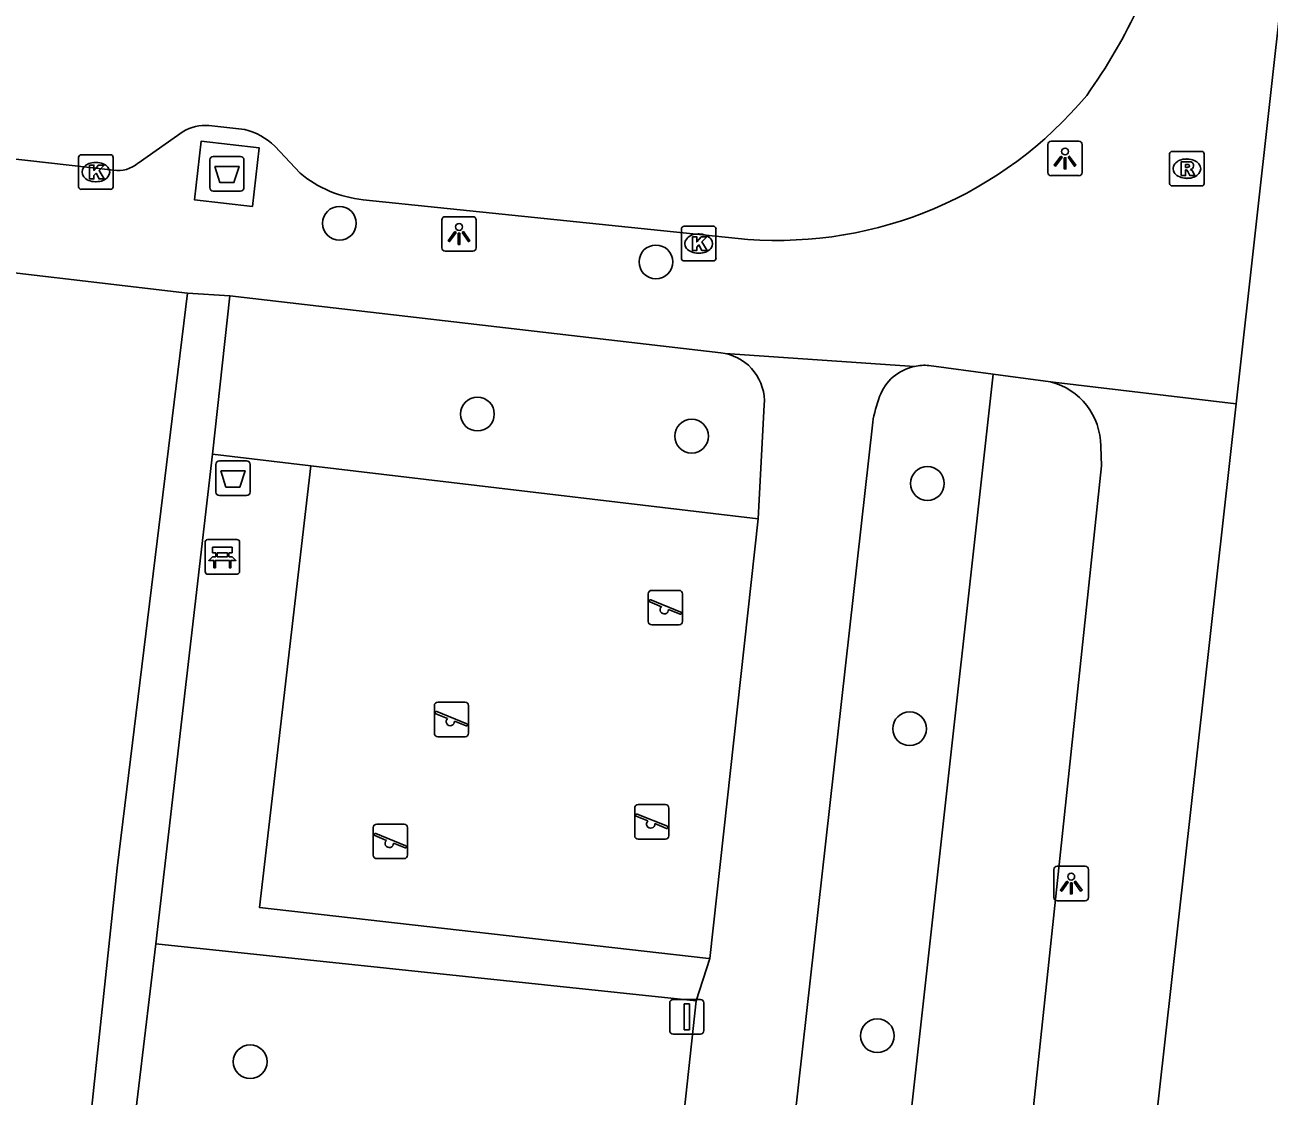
# Model space of a CAD drawing. Extents: x 162026 to 163499, y 387297 to 388169.
# Drawn here: x 162426.51 to 162462.54, y 387974.77 to 388005.77 of the extents above; entities that cross this region are included whole.
import ezdxf

# ---------------------------------------------------------------- set-up
doc = ezdxf.new("R2010")
doc.units = 0
for name, color, linetype in [('IMGEO_Afval_apart_plaats', 7, 'Continuous'), ('IMGEO_Afvalbak', 7, 'Continuous'), ('IMGEO_Bank', 7, 'Continuous'), ('IMGEO_Boom', 7, 'Continuous'), ('IMGEO_Groenvoorziening', 7, 'Continuous'), ('IMGEO_Kolk', 7, 'Continuous'), ('IMGEO_Lichtpunt', 7, 'Continuous'), ('IMGEO_Rijbaan_lokaal_open', 7, 'Continuous'), ('IMGEO_Rioolput', 7, 'Continuous'), ('IMGEO_Speelvoorziening', 7, 'Continuous'), ('IMGEO_Verkeersbordpaal', 7, 'Continuous'), ('IMGEO_Voetpad_gesloten', 7, 'Continuous'), ('IMGEO_Voetpad_open', 7, 'Continuous')]:
    doc.layers.add(name, color=color, linetype=linetype)

msp = doc.modelspace()

# ---------------------------------------------------------------- linework, layer by layer
at = {"layer": 'IMGEO_Afval_apart_plaats'}
for p, q in [((162431.863, 388001.061), (162431.863, 388001.861)), ((162431.863, 388001.861), (162431.863, 388001.061)), ((162431.963, 388001.961), (162432.753, 388001.961)), ((162432.753, 388001.961), (162431.963, 388001.961)), ((162432.853, 388001.861), (162432.853, 388001.061)), ((162432.853, 388001.061), (162432.853, 388001.861)), ((162432.753, 388000.961), (162431.963, 388000.961)), ((162431.963, 388000.961), (162432.753, 388000.961))]:
    msp.add_line(p, q, dxfattribs=at)
msp.add_lwpolyline([(162432.006, 388001.675), (162432.71, 388001.675), (162432.561, 388001.205), (162432.155, 388001.205), (162432.006, 388001.675)], dxfattribs=at)
for centre, start, end in [((162431.963, 388001.861), 90, 180), ((162431.963, 388001.861), 90, 180), ((162432.753, 388001.861), 0, 90), ((162432.753, 388001.861), 360, 90), ((162431.963, 388001.061), 180, 270), ((162431.963, 388001.061), 180, 270), ((162432.753, 388001.061), 270, 0), ((162432.753, 388001.061), 270, 0)]:
    msp.add_arc(centre, 0.1, start, end, dxfattribs=at)
at = {"layer": 'IMGEO_Afvalbak'}
for p, q in [((162432.14, 387993.151), (162432.93, 387993.151)), ((162432.93, 387993.151), (162432.14, 387993.151)), ((162432.04, 387992.251), (162432.04, 387993.051)), ((162432.04, 387993.051), (162432.04, 387992.251)), ((162433.03, 387993.051), (162433.03, 387992.251)), ((162433.03, 387992.251), (162433.03, 387993.051)), ((162432.93, 387992.151), (162432.14, 387992.151)), ((162432.14, 387992.151), (162432.93, 387992.151))]:
    msp.add_line(p, q, dxfattribs=at)
msp.add_lwpolyline([(162432.183, 387992.865), (162432.887, 387992.865), (162432.738, 387992.395), (162432.332, 387992.395), (162432.183, 387992.865)], dxfattribs=at)
for centre, start, end in [((162432.14, 387993.051), 90, 180), ((162432.14, 387993.051), 90, 180), ((162432.93, 387993.051), 0, 90), ((162432.93, 387993.051), 360, 90), ((162432.14, 387992.251), 180, 270), ((162432.14, 387992.251), 180, 270), ((162432.93, 387992.251), 270, 0), ((162432.93, 387992.251), 270, 0)]:
    msp.add_arc(centre, 0.1, start, end, dxfattribs=at)
at = {"layer": 'IMGEO_Bank'}
for p, q in [((162431.727, 387989.948), (162431.727, 387990.789)), ((162431.727, 387990.789), (162431.727, 387989.948)), ((162431.802, 387990.873), (162432.643, 387990.873)), ((162432.643, 387990.873), (162431.802, 387990.873)), ((162432.727, 387990.798), (162432.727, 387989.957)), ((162432.727, 387989.957), (162432.727, 387990.798)), ((162432.424, 387990.271), (162432.031, 387990.271)), ((162432.036, 387990.379), (162432.036, 387990.485)), ((162432.08, 387990.485), (162432.08, 387990.379)), ((162432.368, 387990.491), (162432.086, 387990.491)), ((162432.086, 387990.373), (162432.368, 387990.373)), ((162432.374, 387990.379), (162432.374, 387990.485)), ((162432.418, 387990.485), (162432.418, 387990.379)), ((162432.652, 387989.873), (162431.811, 387989.873)), ((162431.811, 387989.873), (162432.652, 387989.873))]:
    msp.add_line(p, q, dxfattribs=at)
for points in [[(162432.03, 387990.491), (162431.944, 387990.491), (162431.944, 387990.652), (162432.507, 387990.652), (162432.507, 387990.491), (162432.424, 387990.491)], [(162431.974, 387990.271), (162431.832, 387990.271), (162431.944, 387990.373), (162432.03, 387990.373)], [(162432.024, 387990.264), (162432.024, 387990.057), (162431.981, 387990.057), (162431.981, 387990.264)], [(162432.424, 387990.373), (162432.507, 387990.373), (162432.619, 387990.271), (162432.48, 387990.271)], [(162432.474, 387990.264), (162432.474, 387990.057), (162432.43, 387990.057), (162432.43, 387990.264)]]:
    msp.add_lwpolyline(points, dxfattribs=at)
for centre, radius, start, end in [((162431.805, 387990.795), 0.0779, 92.4484, 184.2845), ((162431.805, 387990.795), 0.0779, 92.4484, 184.2845), ((162432.649, 387990.795), 0.0779, 2.4484, 94.2845), ((162432.649, 387990.795), 0.0779, 2.4484, 94.2845), ((162431.974, 387990.264), 0.00671, 2.8957, 87.1043), ((162432.031, 387990.264), 0.00671, 92.8957, 177.1043), ((162432.029, 387990.484), 0.00671, 2.8957, 87.1043), ((162432.029, 387990.38), 0.00671, 272.8957, 357.1043), ((162432.086, 387990.484), 0.00671, 92.8957, 177.1043), ((162432.086, 387990.38), 0.00671, 182.8957, 267.1043), ((162432.368, 387990.484), 0.00671, 2.8957, 87.1043), ((162432.368, 387990.38), 0.00671, 272.8957, 357.1043), ((162432.425, 387990.484), 0.00671, 92.8957, 177.1043), ((162432.425, 387990.38), 0.00671, 182.8957, 267.1043), ((162432.423, 387990.264), 0.00671, 2.8957, 87.1043), ((162432.48, 387990.264), 0.00671, 92.8957, 177.1043), ((162431.805, 387989.951), 0.0779, 182.4484, 274.2845), ((162431.805, 387989.951), 0.0779, 182.4484, 274.2845), ((162432.649, 387989.951), 0.0779, 272.4484, 4.2845), ((162432.649, 387989.951), 0.0779, 272.4484, 4.2845)]:
    msp.add_arc(centre, radius, start, end, dxfattribs=at)
at = {"layer": 'IMGEO_Boom'}
for centre in [(162435.617, 388000.029), (162444.781, 387998.911), (162439.613, 387994.507), (162445.815, 387993.866), (162452.642, 387992.498), (162452.127, 387985.399), (162451.193, 387976.513), (162433.032, 387975.762)]:
    msp.add_circle(centre, 0.489, dxfattribs=at)
at = {"layer": 'IMGEO_Groenvoorziening'}
for points in [[(162454.548, 387995.66), (162450.835, 387962.34)], [(162434.785, 387993.006), (162447.739, 387991.479)]]:
    msp.add_lwpolyline(points, dxfattribs=at)
at = {"layer": 'IMGEO_Kolk'}
for p, q in [((162428.064, 388001.086), (162428.064, 388001.938)), ((162428.139, 388002.012), (162428.991, 388002.012)), ((162428.552, 388001.792), (162428.577, 388001.792)), ((162429.065, 388001.938), (162429.065, 388001.086)), ((162428.991, 388001.012), (162428.139, 388001.012)), ((162428.575, 388001.232), (162428.55, 388001.232)), ((162445.594, 387999.941), (162446.446, 387999.941)), ((162445.519, 387999.015), (162445.519, 387999.867)), ((162446.007, 387999.721), (162446.032, 387999.721)), ((162446.52, 387999.867), (162446.52, 387999.015)), ((162446.446, 387998.941), (162445.594, 387998.941)), ((162446.03, 387999.161), (162446.005, 387999.161))]:
    msp.add_line(p, q, dxfattribs=at)
for points in [[(162428.064, 388001.086), (162428.064, 388001.938)], [(162428.139, 388002.012), (162428.991, 388002.012)], [(162429.065, 388001.938), (162429.065, 388001.086)], [(162428.385, 388001.712), (162428.508, 388001.712), (162428.508, 388001.561), (162428.638, 388001.712), (162428.802, 388001.712), (162428.656, 388001.561), (162428.809, 388001.312), (162428.657, 388001.312), (162428.572, 388001.476), (162428.508, 388001.409), (162428.508, 388001.312), (162428.385, 388001.312), (162428.385, 388001.712)], [(162428.991, 388001.012), (162428.139, 388001.012)], [(162445.594, 387999.941), (162446.446, 387999.941)], [(162445.519, 387999.015), (162445.519, 387999.867)], [(162445.84, 387999.641), (162445.963, 387999.641), (162445.963, 387999.49), (162446.093, 387999.641), (162446.257, 387999.641), (162446.111, 387999.49), (162446.264, 387999.241), (162446.112, 387999.241), (162446.027, 387999.405), (162445.963, 387999.338), (162445.963, 387999.241), (162445.84, 387999.241), (162445.84, 387999.641)], [(162446.52, 387999.867), (162446.52, 387999.015)], [(162446.446, 387998.941), (162445.594, 387998.941)]]:
    msp.add_lwpolyline(points, dxfattribs=at)
for centre, start, end in [((162428.141, 388001.936), 91.552, 178.448), ((162428.141, 388001.936), 91.552, 178.448), ((162428.989, 388001.936), 1.552, 88.448), ((162428.989, 388001.936), 1.552, 88.448), ((162428.141, 388001.088), 181.552, 268.448), ((162428.141, 388001.088), 181.552, 268.448), ((162428.989, 388001.088), 271.552, 358.448), ((162428.989, 388001.088), 271.552, 358.448), ((162445.596, 387999.865), 91.552, 178.448), ((162445.596, 387999.865), 91.552, 178.448), ((162446.444, 387999.865), 1.552, 88.448), ((162446.444, 387999.865), 1.552, 88.448), ((162445.596, 387999.017), 181.552, 268.448), ((162445.596, 387999.017), 181.552, 268.448), ((162446.444, 387999.017), 271.552, 358.448), ((162446.444, 387999.017), 271.552, 358.448)]:
    msp.add_arc(centre, 0.0765, start, end, dxfattribs=at)
for centre, major_axis, ratio, start_param, end_param in [((162428.551, 388001.512), (-0.387, 0.002), 0.722429, 4.712389, 7.853982), ((162428.576, 388001.512), (-0.39, 0.002), 0.717154, 1.570796, 4.712389), ((162446.006, 387999.441), (-0.387, 0.002), 0.722429, 4.712389, 7.853982), ((162446.031, 387999.441), (-0.39, 0.002), 0.717154, 1.570796, 4.712389)]:
    msp.add_ellipse(centre, major_axis=major_axis, ratio=ratio, start_param=start_param, end_param=end_param, dxfattribs=at)
at = {"layer": 'IMGEO_Lichtpunt'}
for p, q in [((162456.127, 388002.309), (162456.127, 388001.502)), ((162456.127, 388002.309), (162456.127, 388001.502)), ((162457.029, 388002.404), (162456.221, 388002.404)), ((162457.029, 388002.404), (162456.221, 388002.404)), ((162457.123, 388001.502), (162457.123, 388002.309)), ((162457.123, 388001.502), (162457.123, 388002.309)), ((162456.221, 388001.408), (162457.029, 388001.408)), ((162456.221, 388001.408), (162457.029, 388001.408)), ((162438.581, 388000.125), (162438.581, 387999.318)), ((162438.581, 388000.125), (162438.581, 387999.318)), ((162439.483, 388000.22), (162438.675, 388000.22)), ((162439.483, 388000.22), (162438.675, 388000.22)), ((162439.577, 387999.318), (162439.577, 388000.125)), ((162439.577, 387999.318), (162439.577, 388000.125)), ((162438.675, 387999.224), (162439.483, 387999.224)), ((162438.675, 387999.224), (162439.483, 387999.224)), ((162456.307, 387981.322), (162456.307, 387980.515)), ((162456.307, 387981.322), (162456.307, 387980.515)), ((162457.209, 387981.417), (162456.401, 387981.417)), ((162457.209, 387981.417), (162456.401, 387981.417)), ((162457.303, 387980.515), (162457.303, 387981.322)), ((162457.303, 387980.515), (162457.303, 387981.322)), ((162456.401, 387980.421), (162457.209, 387980.421)), ((162456.401, 387980.421), (162457.209, 387980.421))]:
    msp.add_line(p, q, dxfattribs=at)
for points in [[(162456.501, 388001.973), (162456.54, 388001.945), (162456.352, 388001.683), (162456.314, 388001.71), (162456.501, 388001.973)], [(162456.603, 388001.925), (162456.65, 388001.925), (162456.65, 388001.603), (162456.603, 388001.603), (162456.603, 388001.925)], [(162456.713, 388001.945), (162456.751, 388001.972), (162456.938, 388001.71), (162456.899, 388001.682), (162456.713, 388001.945)], [(162438.955, 387999.789), (162438.994, 387999.761), (162438.806, 387999.499), (162438.768, 387999.526), (162438.955, 387999.789)], [(162439.057, 387999.741), (162439.104, 387999.741), (162439.104, 387999.419), (162439.057, 387999.419), (162439.057, 387999.741)], [(162439.167, 387999.761), (162439.205, 387999.788), (162439.392, 387999.526), (162439.353, 387999.498), (162439.167, 387999.761)], [(162456.681, 387980.986), (162456.72, 387980.958), (162456.532, 387980.696), (162456.494, 387980.723), (162456.681, 387980.986)], [(162456.783, 387980.938), (162456.83, 387980.938), (162456.83, 387980.616), (162456.783, 387980.616), (162456.783, 387980.938)], [(162456.893, 387980.958), (162456.931, 387980.985), (162457.118, 387980.723), (162457.079, 387980.695), (162456.893, 387980.958)]]:
    msp.add_lwpolyline(points, dxfattribs=at)
for centre in [(162456.626, 388002.107), (162439.08, 387999.923), (162456.806, 387981.12)]:
    msp.add_circle(centre, 0.0994, dxfattribs=at)
for centre, start, end in [((162456.221, 388002.309), 90, 180), ((162456.221, 388002.309), 90, 180), ((162457.029, 388002.309), 0, 90), ((162457.029, 388002.309), 0, 90), ((162456.221, 388001.502), 180, 270), ((162456.221, 388001.502), 180, 270), ((162457.029, 388001.502), 270, 0), ((162457.029, 388001.502), 270, 360), ((162438.675, 388000.125), 90, 180), ((162438.675, 388000.125), 90, 180), ((162439.483, 388000.125), 0, 90), ((162439.483, 388000.125), 0, 90), ((162438.675, 387999.318), 180, 270), ((162438.675, 387999.318), 180, 270), ((162439.483, 387999.318), 270, 0), ((162439.483, 387999.318), 270, 360), ((162456.401, 387981.322), 90, 180), ((162456.401, 387981.322), 90, 180), ((162457.209, 387981.322), 0, 90), ((162457.209, 387981.322), 0, 90), ((162456.401, 387980.515), 180, 270), ((162456.401, 387980.515), 180, 270), ((162457.209, 387980.515), 270, 0), ((162457.209, 387980.515), 270, 360)]:
    msp.add_arc(centre, 0.0946, start, end, dxfattribs=at)
at = {"layer": 'IMGEO_Rijbaan_lokaal_open'}
for points in [[(162432.877, 388002.742), (162431.834, 388002.856)], [(162431.089, 388002.686), (162429.785, 388001.77)], [(162434.478, 388001.483), (162433.742, 388002.259)], [(162429.073, 388001.57), (162425.908, 388001.924)], [(162447.438, 387999.564), (162436.3, 388000.71)]]:
    msp.add_lwpolyline(points, dxfattribs=at)
for centre, radius, start, end in [((162444.889, 388012.673), 15.259, 324.1324, 346.942), ((162448.294, 388011.194), 11.661, 265.7924, 320.2168), ((162431.717, 388001.652), 1.21, 84.4402, 121.268), ((162432.455, 388000.97), 1.822, 45.0466, 76.597), ((162429.219, 388002.417), 0.859, 260.1996, 311.1804), ((162436.664, 388004.101), 3.41, 230.1425, 263.8785)]:
    msp.add_arc(centre, radius, start, end, dxfattribs=at)
at = {"layer": 'IMGEO_Rioolput'}
for p, q in [((162459.729, 388002.11), (162460.581, 388002.11)), ((162459.654, 388001.184), (162459.654, 388002.036)), ((162460.142, 388001.89), (162460.167, 388001.89)), ((162460.655, 388002.036), (162460.655, 388001.184)), ((162460.581, 388001.11), (162459.729, 388001.11)), ((162460.165, 388001.33), (162460.14, 388001.33))]:
    msp.add_line(p, q, dxfattribs=at)
for points in [[(162459.729, 388002.11), (162460.581, 388002.11)], [(162459.654, 388001.184), (162459.654, 388002.036)], [(162460.243, 388001.808), (162459.991, 388001.81), (162459.991, 388001.41)], [(162460.169, 388001.729), (162460.115, 388001.729), (162460.115, 388001.648)], [(162460.655, 388002.036), (162460.655, 388001.184)], [(162459.991, 388001.41), (162460.115, 388001.41), (162460.115, 388001.572), (162460.126, 388001.572)], [(162460.115, 388001.648), (162460.167, 388001.648)], [(162460.173, 388001.543), (162460.244, 388001.41), (162460.384, 388001.41), (162460.319, 388001.536)], [(162460.581, 388001.11), (162459.729, 388001.11)]]:
    msp.add_lwpolyline(points, dxfattribs=at)
for centre, radius, start, end in [((162459.731, 388002.034), 0.0765, 91.552, 178.448), ((162459.731, 388002.034), 0.0765, 91.552, 178.448), ((162460.579, 388002.034), 0.0765, 1.552, 88.448), ((162460.579, 388002.034), 0.0765, 1.552, 88.448), ((162460.175, 388001.633), 0.0964, 77.0061, 93.1865), ((162460.189, 388001.69), 0.0378, 276.6634, 79.6772), ((162460.242, 388001.698), 0.109, 350.3612, 89.416), ((162460.125, 388001.519), 0.0533, 26.0293, 88.6989), ((162460.151, 388001.837), 0.19, 274.7715, 282.9687), ((162460.24, 388001.698), 0.112, 277.5842, 350.9817), ((162460.224, 388001.483), 0.108, 29.5134, 73.7905), ((162459.731, 388001.186), 0.0765, 181.552, 268.448), ((162459.731, 388001.186), 0.0765, 181.552, 268.448), ((162460.579, 388001.186), 0.0765, 271.552, 358.448), ((162460.579, 388001.186), 0.0765, 271.552, 358.448)]:
    msp.add_arc(centre, radius, start, end, dxfattribs=at)
for centre, major_axis, ratio, start_param, end_param in [((162460.141, 388001.61), (-0.387, 0.002), 0.722429, 4.712389, 7.853982), ((162460.166, 388001.61), (-0.39, 0.002), 0.717154, 1.570796, 4.712389)]:
    msp.add_ellipse(centre, major_axis=major_axis, ratio=ratio, start_param=start_param, end_param=end_param, dxfattribs=at)
at = {"layer": 'IMGEO_Speelvoorziening'}
for p, q in [((162444.56, 387988.504), (162444.56, 387989.304)), ((162444.56, 387989.304), (162444.56, 387988.504)), ((162444.629, 387989.129), (162445.505, 387988.776)), ((162444.66, 387989.404), (162445.45, 387989.404)), ((162445.45, 387989.404), (162444.66, 387989.404)), ((162445.55, 387989.304), (162445.55, 387988.504)), ((162445.55, 387988.504), (162445.55, 387989.304)), ((162444.943, 387988.932), (162444.604, 387989.069)), ((162445.481, 387988.716), (162445.141, 387988.853)), ((162445.45, 387988.404), (162444.66, 387988.404)), ((162444.66, 387988.404), (162445.45, 387988.404)), ((162438.365, 387985.269), (162438.365, 387986.069)), ((162438.365, 387986.069), (162438.365, 387985.269)), ((162438.434, 387985.894), (162439.31, 387985.541)), ((162438.465, 387986.169), (162439.255, 387986.169)), ((162439.255, 387986.169), (162438.465, 387986.169)), ((162439.355, 387986.069), (162439.355, 387985.269)), ((162439.355, 387985.269), (162439.355, 387986.069)), ((162438.748, 387985.697), (162438.409, 387985.834)), ((162439.286, 387985.481), (162438.946, 387985.618)), ((162439.255, 387985.169), (162438.465, 387985.169)), ((162438.465, 387985.169), (162439.255, 387985.169)), ((162444.167, 387982.303), (162444.167, 387983.103)), ((162444.167, 387983.103), (162444.167, 387982.303)), ((162444.267, 387983.203), (162445.057, 387983.203)), ((162445.057, 387983.203), (162444.267, 387983.203)), ((162445.157, 387983.103), (162445.157, 387982.303)), ((162445.157, 387982.303), (162445.157, 387983.103)), ((162436.698, 387982.64), (162437.488, 387982.64)), ((162437.488, 387982.64), (162436.698, 387982.64)), ((162444.55, 387982.731), (162444.211, 387982.868)), ((162444.236, 387982.928), (162445.112, 387982.575)), ((162445.088, 387982.515), (162444.748, 387982.652)), ((162436.598, 387981.74), (162436.598, 387982.54)), ((162436.598, 387982.54), (162436.598, 387981.74)), ((162436.981, 387982.168), (162436.642, 387982.305)), ((162436.667, 387982.365), (162437.543, 387982.012)), ((162437.588, 387982.54), (162437.588, 387981.74)), ((162437.588, 387981.74), (162437.588, 387982.54)), ((162437.519, 387981.952), (162437.179, 387982.089)), ((162445.057, 387982.203), (162444.267, 387982.203)), ((162444.267, 387982.203), (162445.057, 387982.203)), ((162437.488, 387981.64), (162436.698, 387981.64)), ((162436.698, 387981.64), (162437.488, 387981.64))]:
    msp.add_line(p, q, dxfattribs=at)
for centre, radius, start, end in [((162444.66, 387989.304), 0.1, 90, 180), ((162444.66, 387989.304), 0.1, 90, 180), ((162444.617, 387989.099), 0.0327, 68.078, 248.078), ((162445.45, 387989.304), 0.1, 0, 90), ((162445.45, 387989.304), 0.1, 360, 90), ((162445.022, 387988.842), 0.12, 130.9928, 5.1632), ((162445.493, 387988.746), 0.0327, 248.078, 68.078), ((162444.66, 387988.504), 0.1, 180, 270), ((162444.66, 387988.504), 0.1, 180, 270), ((162445.45, 387988.504), 0.1, 270, 0), ((162445.45, 387988.504), 0.1, 270, 0), ((162438.465, 387986.069), 0.1, 90, 180), ((162438.465, 387986.069), 0.1, 90, 180), ((162438.422, 387985.864), 0.0327, 68.078, 248.078), ((162439.255, 387986.069), 0.1, 0, 90), ((162439.255, 387986.069), 0.1, 360, 90), ((162438.827, 387985.607), 0.12, 130.9928, 5.1632), ((162439.298, 387985.511), 0.0327, 248.078, 68.078), ((162438.465, 387985.269), 0.1, 180, 270), ((162438.465, 387985.269), 0.1, 180, 270), ((162439.255, 387985.269), 0.1, 270, 0), ((162439.255, 387985.269), 0.1, 270, 0), ((162444.267, 387983.103), 0.1, 90, 180), ((162444.267, 387983.103), 0.1, 90, 180), ((162445.057, 387983.103), 0.1, 0, 90), ((162445.057, 387983.103), 0.1, 360, 90), ((162436.698, 387982.54), 0.1, 90, 180), ((162436.698, 387982.54), 0.1, 90, 180), ((162437.488, 387982.54), 0.1, 0, 90), ((162437.488, 387982.54), 0.1, 360, 90), ((162444.224, 387982.898), 0.0327, 68.078, 248.078), ((162444.629, 387982.641), 0.12, 130.9928, 5.1632), ((162436.655, 387982.335), 0.0327, 68.078, 248.078), ((162444.267, 387982.303), 0.1, 180, 270), ((162444.267, 387982.303), 0.1, 180, 270), ((162445.057, 387982.303), 0.1, 270, 0), ((162445.057, 387982.303), 0.1, 270, 0), ((162445.1, 387982.545), 0.0327, 248.078, 68.078), ((162437.06, 387982.078), 0.12, 130.9928, 5.1632), ((162437.531, 387981.982), 0.0327, 248.078, 68.078), ((162436.698, 387981.74), 0.1, 180, 270), ((162436.698, 387981.74), 0.1, 180, 270), ((162437.488, 387981.74), 0.1, 270, 0), ((162437.488, 387981.74), 0.1, 270, 0)]:
    msp.add_arc(centre, radius, start, end, dxfattribs=at)
at = {"layer": 'IMGEO_Verkeersbordpaal'}
for p, q in [((162445.179, 387976.661), (162445.179, 387977.461)), ((162445.179, 387977.461), (162445.179, 387976.661)), ((162445.279, 387977.561), (162446.069, 387977.561)), ((162446.069, 387977.561), (162445.279, 387977.561)), ((162446.169, 387977.461), (162446.169, 387976.661)), ((162446.169, 387976.661), (162446.169, 387977.461)), ((162446.069, 387976.561), (162445.279, 387976.561)), ((162445.279, 387976.561), (162446.069, 387976.561))]:
    msp.add_line(p, q, dxfattribs=at)
msp.add_lwpolyline([(162445.599, 387977.436), (162445.749, 387977.436), (162445.749, 387976.686), (162445.599, 387976.686), (162445.599, 387977.436)], dxfattribs=at)
for centre, start, end in [((162445.279, 387977.461), 90, 180), ((162445.279, 387977.461), 90, 180), ((162446.069, 387977.461), 0, 90), ((162446.069, 387977.461), 360, 90), ((162445.279, 387976.661), 180, 270), ((162445.279, 387976.661), 180, 270), ((162446.069, 387976.661), 270, 0), ((162446.069, 387976.661), 270, 0)]:
    msp.add_arc(centre, 0.1, start, end, dxfattribs=at)
at = {"layer": 'IMGEO_Voetpad_gesloten'}
msp.add_lwpolyline([(162433.1, 388000.515), (162431.419, 388000.709), (162431.615, 388002.407), (162433.296, 388002.213), (162433.1, 388000.515)], dxfattribs=at)
at = {"layer": 'IMGEO_Voetpad_open'}
for points in [[(162465.615, 388031.666), (162464.48, 388020.792), (162462.159, 388000), (162461.579, 387994.806)], [(162431.214, 387998.01), (162423.648, 387998.892)], [(162427.812, 387968.483), (162429.183, 387981.368), (162431.214, 387998.01)], [(162431.214, 387998.01), (162432.446, 387997.925)], [(162431.944, 387993.345), (162432.446, 387997.925)], [(162432.446, 387997.925), (162446.662, 387996.28), (162446.785, 387996.26)], [(162446.785, 387996.26), (162452.268, 387995.888)], [(162446.785, 387996.26), (162446.908, 387996.229), (162447.028, 387996.187), (162447.144, 387996.134), (162447.255, 387996.072), (162447.359, 387995.999), (162447.457, 387995.918), (162447.547, 387995.828), (162447.629, 387995.73), (162447.701, 387995.626), (162447.764, 387995.516), (162447.817, 387995.4), (162447.86, 387995.28), (162447.891, 387995.157), (162447.911, 387995.031), (162447.92, 387994.904), (162447.918, 387994.777), (162447.739, 387991.479)], [(162452.686, 387995.912), (162454.548, 387995.66)], [(162454.548, 387995.66), (162456.205, 387995.436)], [(162456.205, 387995.436), (162461.579, 387994.806)], [(162461.579, 387994.806), (162458.418, 387966.487), (162458.409, 387966.347), (162458.412, 387966.207), (162458.428, 387966.068), (162458.456, 387965.931), (162458.496, 387965.797), (162458.548, 387965.666), (162458.611, 387965.542), (162458.686, 387965.423), (162458.771, 387965.311), (162458.865, 387965.208), (162458.968, 387965.113), (162459.079, 387965.028), (162459.198, 387964.953), (162459.322, 387964.889), (162459.452, 387964.836), (162459.586, 387964.796), (162459.723, 387964.767), (162459.803, 387964.756)], [(162451.057, 387994.269), (162447.781, 387965.034), (162447.754, 387964.736)], [(162454.716, 387965.093), (162457.678, 387993.01), (162457.659, 387993.573)], [(162430.302, 387979.174), (162431.944, 387993.345)], [(162434.785, 387993.006), (162431.944, 387993.345)], [(162446.342, 387978.747), (162446.228, 387978.76), (162433.299, 387980.226), (162434.785, 387993.006)], [(162447.739, 387991.479), (162446.342, 387978.747)], [(162430.302, 387979.174), (162428.993, 387968.21)], [(162445.951, 387977.52), (162430.302, 387979.174)], [(162445.951, 387977.52), (162446.342, 387978.747)], [(162444.665, 387965.767), (162444.69, 387965.956), (162445.951, 387977.52)]]:
    msp.add_lwpolyline(points, dxfattribs=at)
for centre, radius, start, end in [((162452.559, 387994.53), 1.389, 102.0933, 159.5929), ((162452.555, 387994.543), 1.375, 84.5281, 102.0441), ((162455.748, 387993.581), 1.911, 359.7704, 76.1709), ((162455.102, 387993.583), 4.102, 159.5782, 170.3676)]:
    msp.add_arc(centre, radius, start, end, dxfattribs=at)

doc.saveas('drawing.dxf')
